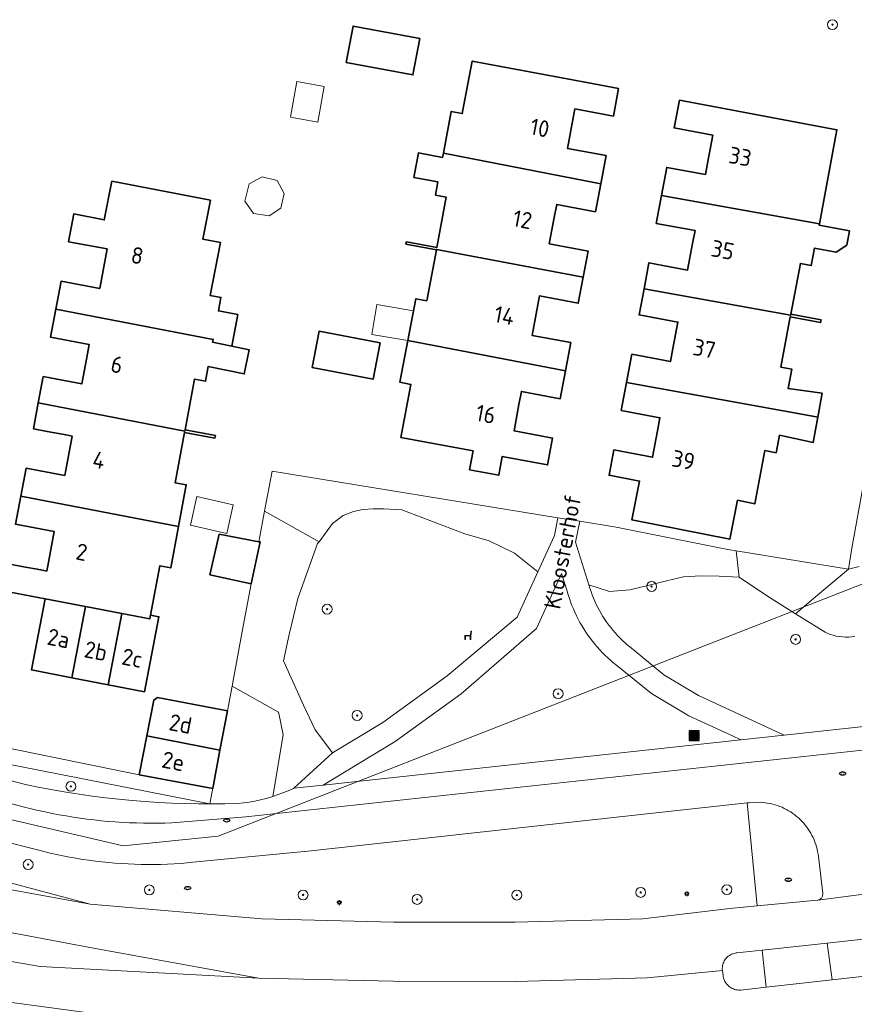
# Model space of a CAD drawing. Header units: metres. Extents: x 152610 to 160096, y 456114 to 462495.
# Tile 409 of 656: x 157806 to 157873, y 460394 to 460473. Entities that reach past the tile are written whole.
import ezdxf
from ezdxf.enums import TextEntityAlignment as Align

# ---------------------------------------------------------------- set-up
doc = ezdxf.new("R2010")
doc.units = ezdxf.units.M
doc.header["$LTSCALE"] = 0.5
doc.layers.get('0').update_dxf_attribs({"linetype": 'CONTINUOUS'})
for name, color, linetype, lineweight in [('B-PV-GR-BEPLANTING_CULTUUR_BODEMBEDEKKER-GV', 251, 'CONTINUOUS', 18), ('B-PV-GR-BEPLANTING_CULTUUR_BOSPLANTSOEN-GV', 251, 'CONTINUOUS', 18), ('B-PV-GR-BEPLANTING_CULTUUR_HEESTERS-GV', 251, 'CONTINUOUS', 18), ('B-PV-GR-BOOM-S', 251, 'CONTINUOUS', 25), ('B-PV-GR-HAAG-GV', 251, 'CONTINUOUS', 13), ('B-PV-IE-MEUBILAIR-S', 251, 'CONTINUOUS', 25), ('B-PV-IE-MEUBILAIR_WEGMEUBILAIR-S', 251, 'CONTINUOUS', 25), ('B-PV-IE-MEUBILAIR_WEGMEUBILAIR_AFVALBAK-S', 251, 'CONTINUOUS', 25), ('B-PV-KW-KUNSTWERK_DUIKER-G', 251, 'CONTINUOUS', 18), ('B-PV-OG-BEBOUWING-GV', 6, 'CONTINUOUS', 35), ('B-PV-OG-BEBOUWING-T18', 1, 'CONTINUOUS', 18), ('B-PV-OG-BEBOUWING_SCHUUR-GV', 251, 'CONTINUOUS', 18), ('B-PV-OG-TERREIN_BEGROEID-GV', 251, 'CONTINUOUS', 18), ('B-PV-OG-TOPOGRAFIE-T18', 1, 'CONTINUOUS', 18), ('B-PV-VH-GESLOTENVERHARDING_ASFALT-GV', 251, 'CONTINUOUS', 18), ('B-PV-VH-ONVERHARD_ZAND-GV', 251, 'CONTINUOUS', 18), ('B-PV-VH-OPENVERHARDING_STRAATBAKSTEEN-GV', 251, 'CONTINUOUS', 18), ('B-PV-VH-OPENVERHARDING_TEGEL-GV', 251, 'CONTINUOUS', 18)]:
    doc.layers.add(name, color=color, linetype=linetype, lineweight=lineweight)
doc.styles.add('NLCS-ISO', font='NLCS-ISO.ttf')
doc.styles.add('NLCS-ISO-M750-T18', font='NLCS-ISO.ttf', dxfattribs={"height": 1.35})

# ---------------------------------------------------------------- blocks, each defined once
blk = doc.blocks.new('SIE-WEG_AFVALBAK-SO')
h = blk.add_hatch(color=256)
h.dxf.hatch_style = 1
h.paths.add_polyline_path([(-1.5, -1.5), (1.5, -1.5), (1.5, 1.5), (-1.5, 1.5)])
for points in [[(-2, -2), (2, -2), (2, 2), (-2, 2)], [(-1.5, -1.5), (1.5, -1.5), (1.5, 1.5), (-1.5, 1.5)]]:
    blk.add_lwpolyline(points, close=True)
blk = doc.blocks.new('SIE-MEUBILAIR_PAAL_LICHTMAST-SO')
for points in [[(-0.62, 0), (-1, 0)], [(-0.71, 0.71), (-0.44, 0.44)], [(0, 1), (0, 0.62)], [(0.44, 0.44), (0.71, 0.71)], [(1, 0), (0.62, 0)], [(-0.71, -0.71), (-0.44, -0.44)], [(0, -0.62), (0, -1)], [(0.44, -0.44), (0.71, -0.71)]]:
    blk.add_lwpolyline(points)
blk.add_circle((0, 0), 0.5)
blk = doc.blocks.new('SIE-MEUBILAIR_PUT_RIOOLPUT-SO')
blk.add_ellipse((0, 0), major_axis=(1.25, 0), ratio=0.54)
at = {"style": 'NLCS-ISO'}
blk.add_text('ri', height=0.75, dxfattribs=at).set_placement((-0.04, 0.07), align=Align.MIDDLE_CENTER)
blk = doc.blocks.new('SIE-WEG_ZITBANK-SO')
at = {"color": 0, "linetype": 'ByBlock', "lineweight": 18}
blk.add_lwpolyline([(-0.91, -1.63), (-0.91, -0.2), (1.09, -0.2), (1.09, -1.63), (1.29, -1.63), (1.29, -0.21), (1.54, 1.78), (1.33, 1.78), (1.11, 0), (-1.11, 0), (-1.11, -1.63)], close=True, dxfattribs=at)
blk = doc.blocks.new('SGR-BOOM_GBKN-SO')
at = {"linetype": 'ByBlock', "lineweight": 18}
h = blk.add_hatch(color=0, dxfattribs=at)
h.dxf.hatch_style = 1
edge = h.paths.add_edge_path()
edge.add_arc((0, 0), 0.25, 0, 360)
at = {"color": 0, "linetype": 'ByBlock', "lineweight": 18}
for radius in [2, 0.25]:
    blk.add_circle((0, 0), radius, dxfattribs=at)
at = {"color": 0, "linetype": 'ByBlock', "lineweight": 18, "style": 'NLCS-ISO'}
blk.add_attdef('SOORT', (2.5, 0), '', height=1.5, dxfattribs=at)

msp = doc.modelspace()

# ---------------------------------------------------------------- linework, layer by layer
at = {"layer": 'B-PV-GR-BEPLANTING_CULTUUR_BODEMBEDEKKER-GV', "flags": 128}
msp.add_lwpolyline([(157821.143, 460409.763), (157783.37, 460417.195), (157794.819, 460414.221), (157795.806, 460414.006), (157806.316, 460411.306), (157807.372, 460411.093), (157808.432, 460410.895), (157809.494, 460410.713), (157810.559, 460410.547), (157811.626, 460410.397), (157812.696, 460410.263), (157813.767, 460410.144), (157814.84, 460410.042), (157815.914, 460409.955), (157816.99, 460409.885), (157818.066, 460409.83), (157819.143, 460409.791), (157820.22, 460409.769)], close=True, dxfattribs=at)
at = {"layer": 'B-PV-GR-BEPLANTING_CULTUUR_BOSPLANTSOEN-GV', "flags": 128}
for points in [[(157826.71, 460417.202), (157826.837, 460416.589), (157827.094, 460415.35), (157826.251, 460410.367), (157826.617, 460410.485), (157827.059, 460410.646), (157827.495, 460410.821), (157827.925, 460411.011), (157827.969, 460411.032), (157831.08, 460413.893), (157829.675, 460415.778), (157828.737, 460417.77), (157827.122, 460421.352), (157827.579, 460423.492), (157828.287, 460426.418), (157829.889, 460430.86), (157830.007, 460431.02), (157825.588, 460433.488), (157825.129, 460431.019), (157825.236, 460430.999), (157824.495, 460427.614), (157823.852, 460424.159), (157823.528, 460422.417), (157822.95, 460419.31)], [(157854.1, 460432.19), (157851.139, 460432.673), (157850.8, 460430.99), (157851.882, 460427.52), (157853.538, 460426.975), (157855.202, 460427.113), (157856.774, 460427.482), (157858.181, 460427.847), (157859.535, 460428.176), (157860.98, 460428.26), (157862.444, 460428.217), (157864.047, 460428.155), (157863.808, 460430.283), (157863.15, 460430.39)], [(157826.251, 460410.367), (157827.094, 460415.35), (157826.837, 460416.589), (157826.71, 460417.202), (157822.95, 460419.31), (157822.58, 460417.32), (157821.971, 460414.125), (157821.38, 460411.02), (157821.304, 460410.624), (157821.143, 460409.763), (157821.298, 460409.762), (157822.376, 460409.771), (157823.408, 460409.795), (157823.875, 460409.847), (157824.34, 460409.914), (157824.803, 460409.997), (157825.262, 460410.096), (157825.718, 460410.21), (157826.17, 460410.34)]]:
    msp.add_lwpolyline(points, close=True, dxfattribs=at)
msp.add_lwpolyline([(157873.801, 460429.003), (157872.925, 460428.802), (157870.242, 460426.537), (157868.638, 460425.183), (157871.019, 460423.682), (157871.2, 460423.601), (157871.438, 460423.509), (157871.681, 460423.433), (157871.929, 460423.373), (157872.179, 460423.328), (157872.432, 460423.298), (157872.687, 460423.285), (157872.942, 460423.288), (157873.196, 460423.306), (157873.448, 460423.341)], dxfattribs=at)
at = {"layer": 'B-PV-GR-BEPLANTING_CULTUUR_HEESTERS-GV', "flags": 128}
for points in [[(157825.588, 460433.488), (157830.007, 460431.02), (157831.098, 460432.496), (157831.957, 460433.145), (157832.804, 460433.48), (157833.563, 460433.635), (157834.398, 460433.687), (157835.248, 460433.695), (157836.725, 460433.603), (157841.826, 460431.645), (157843.801, 460431.085), (157845.844, 460430.078), (157847.744, 460428.579), (157849.1, 460431.53), (157849.351, 460432.964), (157826.192, 460436.735)], [(157864.047, 460428.155), (157866.366, 460426.615), (157868.638, 460425.183), (157870.242, 460426.537), (157872.925, 460428.802), (157863.808, 460430.283)]]:
    msp.add_lwpolyline(points, close=True, dxfattribs=at)
at = {"layer": 'B-PV-GR-HAAG-GV', "flags": 128}
msp.add_lwpolyline([(157761.68, 460422.11), (157760.525, 460422.327), (157759.645, 460421.795), (157764.226, 460420.869), (157783.37, 460417.195), (157821.143, 460409.763), (157821.304, 460410.624), (157821.38, 460411.02), (157815.43, 460412.12), (157800.845, 460415.081), (157797.542, 460415.721), (157794.227, 460416.363), (157790.826, 460417.022), (157787.562, 460417.655), (157784.341, 460418.279), (157780.79, 460418.967), (157777.06, 460419.69), (157777.171, 460420.262), (157776.967, 460420.297), (157776.768, 460420.331), (157773.55, 460420.89), (157773.353, 460419.82)], close=True, dxfattribs=at)
at = {"layer": 'B-PV-KW-KUNSTWERK_DUIKER-G', "flags": 128}
msp.add_lwpolyline([(157500, 460466.325), (157517.572, 460463.086), (157549.492, 460454.048), (157629.251, 460439.622), (157664.629, 460435.103), (157735.651, 460422.609), (157789.105, 460412.201), (157814.109, 460406.353), (157821.823, 460407.151), (157892.385, 460434.752)], dxfattribs=at)
at = {"layer": 'B-PV-OG-BEBOUWING-GV', "flags": 128}
for points in [[(157838.171, 460471.808), (157832.755, 460472.826), (157832.201, 460469.877), (157837.617, 460468.86)], [(157851.705, 460468.246), (157842.42, 460469.99), (157841.61, 460465.73), (157840.72, 460465.9), (157840.083, 460462.524), (157852.84, 460460.045), (157853.27, 460462.32), (157850.13, 460462.91), (157850.74, 460466.11), (157853.87, 460465.52), (157854.29, 460467.76)], [(157861.52, 460466.38), (157859.21, 460466.81), (157858.79, 460464.57), (157859.919, 460464.357), (157861.92, 460463.98), (157861.524, 460461.839), (157861.33, 460460.79), (157858.19, 460461.37), (157857.765, 460459.094), (157870.561, 460456.79), (157871.989, 460464.422)], [(157840.015, 460462.165), (157838.062, 460462.534), (157837.689, 460460.557), (157839.642, 460460.188), (157839.44, 460459.12), (157840.32, 460458.95), (157839.548, 460454.87), (157837.09, 460455.34), (157837.05, 460455.13), (157839.51, 460454.67), (157839.518, 460454.713), (157851.41, 460452.464), (157851.81, 460454.58), (157850.68, 460454.792), (157848.67, 460455.17), (157849.072, 460457.31), (157849.27, 460458.36), (157852.41, 460457.77), (157852.84, 460460.045), (157840.083, 460462.524)], [(157813.2, 460460.25), (157812.59, 460457.11), (157810.11, 460457.59), (157809.69, 460455.34), (157812.82, 460454.75), (157812.22, 460451.56), (157809.09, 460452.14), (157808.665, 460449.864), (157821.419, 460447.424), (157821.375, 460447.185), (157822.932, 460446.862), (157823.41, 460449.434), (157821.847, 460449.724), (157822.05, 460450.82), (157821.17, 460450.99), (157822, 460455.28), (157820.58, 460455.56), (157821.19, 460458.7)], [(157870.561, 460456.79), (157857.765, 460459.094), (157857.34, 460456.82), (157860.48, 460456.24), (157860.283, 460455.189), (157859.88, 460453.04), (157857.87, 460453.418), (157856.74, 460453.63), (157856.345, 460451.515), (157868.225, 460449.38), (157868.24, 460449.46), (157869.02, 460453.58), (157869.9, 460453.41), (157870.171, 460454.82), (157871.92, 460454.488), (157872.775, 460455.072), (157872.996, 460456.219), (157870.541, 460456.685)], [(157851.41, 460452.464), (157839.518, 460454.713), (157839.51, 460454.67), (157838.73, 460450.55), (157837.85, 460450.72), (157837.205, 460447.329), (157849.975, 460444.884), (157850.4, 460447.16), (157847.27, 460447.75), (157847.87, 460450.94), (157851.01, 460450.35)], [(157854.93, 460443.934), (157870.162, 460441.168), (157870.433, 460441.119), (157870.782, 460443.056), (157868.025, 460443.438), (157868.32, 460445.01), (157867.43, 460445.18), (157868.2, 460449.26), (157870.66, 460448.79), (157870.7, 460449), (157868.24, 460449.46), (157868.225, 460449.38), (157856.345, 460451.515), (157855.95, 460449.4), (157857.08, 460449.191), (157859.09, 460448.82), (157858.687, 460446.671), (157858.49, 460445.62), (157855.36, 460446.21)], [(157821.419, 460447.424), (157808.665, 460449.864), (157808.24, 460447.59), (157811.37, 460447), (157811.172, 460445.95), (157810.77, 460443.81), (157808.769, 460444.187), (157807.64, 460444.4), (157807.24, 460442.284), (157819.125, 460439.994), (157819.141, 460440.08), (157819.91, 460444.2), (157820.79, 460444.03), (157821.01, 460445.218), (157823.94, 460444.62), (157824.34, 460446.57), (157822.932, 460446.862), (157821.375, 460447.185)], [(157834.951, 460447.149), (157830.007, 460448.078), (157829.453, 460445.13), (157834.397, 460444.201)], [(157849.975, 460444.884), (157837.205, 460447.329), (157836.56, 460443.94), (157837.45, 460443.77), (157836.63, 460439.48), (157842.488, 460438.377), (157842.2, 460436.849), (157844.564, 460436.404), (157844.852, 460437.932), (157848.53, 460437.24), (157848.94, 460439.42), (157847.811, 460439.633), (157845.81, 460440.01), (157846.211, 460442.14), (157846.41, 460443.2), (157849.55, 460442.61)], [(157867.324, 460439.652), (157870.063, 460439.068), (157870.433, 460441.119), (157870.162, 460441.168), (157854.93, 460443.934), (157854.5, 460441.66), (157857.64, 460441.07), (157857.443, 460440.019), (157857.04, 460437.87), (157855.039, 460438.247), (157853.91, 460438.46), (157853.52, 460436.41), (157855.99, 460435.93), (157855.37, 460432.78), (157863.31, 460431.23), (157863.93, 460434.38), (157865.34, 460434.1), (157866.15, 460438.4), (157867.056, 460438.227)], [(157819.125, 460439.994), (157807.24, 460442.284), (157806.84, 460440.17), (157807.97, 460439.958), (157809.489, 460439.672), (157809.98, 460439.58), (157809.38, 460436.39), (157806.25, 460436.98), (157805.82, 460434.704), (157818.605, 460432.264), (157819.23, 460435.63), (157818.34, 460435.79), (157819.102, 460439.87), (157821.56, 460439.42), (157821.6, 460439.62), (157819.141, 460440.08)], [(157818.605, 460432.264), (157805.82, 460434.704), (157805.39, 460432.43), (157808.53, 460431.84), (157807.93, 460428.64), (157807.439, 460428.732), (157805.92, 460429.018), (157804.79, 460429.23), (157804.38, 460427.04), (157807.8, 460426.38), (157811.068, 460425.756), (157814.013, 460425.193), (157816.271, 460424.762), (157816.33, 460425.07), (157817.1, 460429.07), (157817.98, 460428.9)], [(157821.913, 460431.633), (157821.157, 460428.34), (157824.495, 460427.614), (157825.236, 460430.999), (157825.129, 460431.019)], [(157811.068, 460425.756), (157807.8, 460426.38), (157806.7, 460420.62), (157809.959, 460419.99)], [(157814.013, 460425.193), (157811.068, 460425.756), (157809.959, 460419.99), (157812.905, 460419.42)], [(157816.271, 460424.762), (157814.013, 460425.193), (157812.905, 460419.42), (157815.85, 460418.85), (157817.02, 460424.94), (157816.33, 460425.07)], [(157822.58, 460417.32), (157816.897, 460418.384), (157816.603, 460418.184), (157816.04, 460415.274), (157821.971, 460414.125)], [(157821.971, 460414.125), (157816.04, 460415.274), (157815.43, 460412.12), (157821.38, 460411.02)]]:
    msp.add_lwpolyline(points, close=True, dxfattribs=at)
at = {"layer": 'B-PV-OG-BEBOUWING_SCHUUR-GV', "flags": 128}
for points in [[(157830.423, 460467.934), (157828.188, 460468.325), (157827.68, 460465.427), (157829.915, 460465.036)], [(157826.613, 460460.301), (157825.383, 460460.592), (157824.346, 460460.027), (157823.988, 460458.635), (157824.691, 460457.622), (157825.966, 460457.425), (157826.91, 460458.058), (157827.178, 460459.241)], [(157837.664, 460449.743), (157834.697, 460450.241), (157834.291, 460447.818), (157837.205, 460447.329)], [(157823.041, 460434.016), (157820.095, 460434.685), (157819.568, 460432.366), (157822.514, 460431.697)]]:
    msp.add_lwpolyline(points, close=True, dxfattribs=at)
at = {"layer": 'B-PV-OG-TERREIN_BEGROEID-GV', "flags": 128}
for points in [[(157879.29, 460464.1), (157873.19, 460430.5), (157872.925, 460428.802), (157873.801, 460429.003)], [(157873.448, 460423.341), (157873.196, 460423.306), (157872.942, 460423.288), (157872.687, 460423.285), (157872.432, 460423.298), (157872.179, 460423.328), (157871.929, 460423.373), (157871.681, 460423.433), (157871.438, 460423.509), (157871.2, 460423.601), (157871.019, 460423.682), (157868.638, 460425.183), (157866.366, 460426.615), (157864.047, 460428.155), (157862.444, 460428.217), (157860.98, 460428.26), (157859.535, 460428.176), (157858.181, 460427.847), (157856.774, 460427.482), (157855.202, 460427.113), (157853.538, 460426.975), (157851.882, 460427.52), (157851.962, 460427.25), (157852.051, 460426.982), (157852.146, 460426.716), (157852.249, 460426.454), (157852.36, 460426.195), (157852.478, 460425.938), (157852.603, 460425.686), (157852.735, 460425.437), (157852.874, 460425.191), (157853.02, 460424.95), (157853.173, 460424.713), (157853.333, 460424.481), (157853.499, 460424.253), (157853.672, 460424.029), (157853.85, 460423.811), (157854.035, 460423.598), (157854.226, 460423.391), (157854.423, 460423.188), (157854.625, 460422.992), (157854.833, 460422.801), (157855.046, 460422.617), (157855.161, 460422.521), (157857.96, 460420.23), (157860.77, 460418.55), (157867.72, 460415.338), (157886.559, 460417.379)], [(157800.509, 460404.539), (157811.447, 460401.632), (157825.364, 460400.437), (157836.074, 460400.178), (157845.904, 460400.172), (157856.244, 460400.45), (157863.294, 460401.282), (157865.531, 460401.495), (157864.716, 460409.842), (157849.189, 460408.133), (157829.368, 460405.951), (157819.511, 460405.001), (157819.308, 460404.983), (157818.777, 460404.941), (157818.246, 460404.907), (157817.714, 460404.88), (157817.182, 460404.862), (157816.649, 460404.852), (157816.117, 460404.85), (157815.584, 460404.856), (157815.052, 460404.869), (157814.52, 460404.891), (157813.989, 460404.921), (157813.457, 460404.959), (157812.927, 460405.005), (157812.397, 460405.058), (157811.868, 460405.12), (157811.34, 460405.19), (157810.814, 460405.267), (157810.288, 460405.352), (157809.764, 460405.446), (157809.241, 460405.547), (157808.72, 460405.656), (157808.2, 460405.773), (157807.683, 460405.898), (157807.167, 460406.03), (157804.189, 460406.792)]]:
    msp.add_lwpolyline(points, dxfattribs=at)
for points in [[(157827.122, 460421.352), (157828.737, 460417.77), (157829.675, 460415.778), (157831.08, 460413.893), (157835.16, 460416.35), (157840.39, 460420.15), (157846.05, 460424.89), (157847.744, 460428.579), (157845.844, 460430.078), (157843.801, 460431.085), (157841.826, 460431.645), (157836.725, 460433.603), (157835.248, 460433.695), (157834.398, 460433.687), (157833.563, 460433.635), (157832.804, 460433.48), (157831.957, 460433.145), (157831.098, 460432.496), (157830.007, 460431.02), (157829.889, 460430.86), (157828.287, 460426.418), (157827.579, 460423.492)], [(157850.119, 460427.01), (157849.66, 460428.44), (157847.63, 460423.97), (157841.51, 460418.69), (157836.18, 460414.83), (157831.32, 460411.88), (157830.347, 460411.289), (157864.202, 460414.957), (157863.52, 460415.27), (157859.99, 460416.89), (157856.95, 460418.71), (157854.011, 460421.081), (157853.857, 460421.207), (157853.626, 460421.406), (157853.4, 460421.61), (157853.18, 460421.821), (157852.965, 460422.037), (157852.756, 460422.259), (157852.553, 460422.486), (157852.356, 460422.718), (157852.165, 460422.956), (157851.98, 460423.198), (157851.802, 460423.445), (157851.63, 460423.697), (157851.465, 460423.953), (157851.307, 460424.213), (157851.155, 460424.478), (157851.011, 460424.746), (157850.874, 460425.018), (157850.744, 460425.294), (157850.621, 460425.573), (157850.506, 460425.855), (157850.398, 460426.14), (157850.297, 460426.427), (157850.204, 460426.718)]]:
    msp.add_lwpolyline(points, close=True, dxfattribs=at)
at = {"layer": 'B-PV-VH-GESLOTENVERHARDING_ASFALT-GV', "flags": 128}
for points in [[(157729.83, 460419.398), (157729.568, 460419.432), (157729.142, 460419.488), (157728.343, 460419.721), (157726.824, 460420.427), (157725.858, 460421.035), (157725.679, 460419.769), (157725.332, 460417.313), (157811.447, 460401.632), (157800.509, 460404.539), (157784.165, 460408.936), (157757.884, 460413.956), (157736.165, 460418.029), (157733.754, 460418.482), (157733.744, 460418.484), (157733.735, 460418.486), (157733.725, 460418.489), (157733.716, 460418.491), (157729.915, 460419.381)], [(157792.784, 460401.625), (157724.863, 460413.985), (157724.47, 460411.201), (157724.431, 460410.924), (157807.387, 460396.58), (157825.1, 460395.642), (157811.285, 460398.139)], [(157874.959, 460395.872), (157874.601, 460398.853), (157871.199, 460398.484), (157871.597, 460395.497)]]:
    msp.add_lwpolyline(points, close=True, dxfattribs=at)
for points in [[(157874.6, 460402.509), (157870.449, 460401.966), (157870.399, 460401.959), (157865.531, 460401.495), (157863.294, 460401.282), (157856.244, 460400.45), (157845.904, 460400.172), (157836.074, 460400.178), (157825.364, 460400.437), (157811.447, 460401.632), (157725.332, 460417.313)], [(157901.053, 460417.047), (157824.062, 460408.704), (157818.068, 460408.23), (157817.495, 460408.211), (157816.921, 460408.2), (157816.348, 460408.197), (157815.774, 460408.202), (157815.201, 460408.215), (157814.628, 460408.236), (157814.055, 460408.264), (157813.482, 460408.301), (157812.911, 460408.346), (157812.339, 460408.399), (157811.769, 460408.46), (157811.2, 460408.528), (157810.631, 460408.605), (157810.064, 460408.69), (157809.498, 460408.782), (157808.933, 460408.883), (157808.37, 460408.991), (157807.808, 460409.107), (157807.248, 460409.231), (157807.092, 460409.267), (157804.751, 460409.852)], [(157874.959, 460395.872), (157871.597, 460395.497), (157866.256, 460394.901), (157864.199, 460394.671), (157864.096, 460394.666), (157863.993, 460394.668), (157863.89, 460394.679), (157863.789, 460394.697), (157863.689, 460394.723), (157863.591, 460394.757), (157863.497, 460394.799), (157863.406, 460394.847), (157863.319, 460394.902), (157863.236, 460394.964), (157863.159, 460395.033), (157863.087, 460395.107), (157863.021, 460395.186), (157862.961, 460395.27), (157862.909, 460395.359), (157862.863, 460395.451), (157862.824, 460395.547), (157862.793, 460395.645), (157862.77, 460395.746), (157862.754, 460395.848), (157862.753, 460395.858), (157862.696, 460396.249), (157856.59, 460395.658), (157845.967, 460395.372), (157836.015, 460395.378), (157825.1, 460395.642), (157807.387, 460396.58), (157724.431, 460410.924)], [(157804.189, 460406.792), (157807.167, 460406.03), (157807.683, 460405.898), (157808.2, 460405.773), (157808.72, 460405.656), (157809.241, 460405.547), (157809.764, 460405.446), (157810.288, 460405.352), (157810.814, 460405.267), (157811.34, 460405.19), (157811.868, 460405.12), (157812.397, 460405.058), (157812.927, 460405.005), (157813.457, 460404.959), (157813.989, 460404.921), (157814.52, 460404.891), (157815.052, 460404.869), (157815.584, 460404.856), (157816.117, 460404.85), (157816.649, 460404.852), (157817.182, 460404.862), (157817.714, 460404.88), (157818.246, 460404.907), (157818.777, 460404.941), (157819.308, 460404.983), (157819.511, 460405.001), (157829.368, 460405.951), (157849.189, 460408.133), (157864.716, 460409.842), (157864.87, 460409.859), (157865.8, 460409.897), (157866.721, 460409.76), (157866.779, 460409.745), (157866.971, 460409.692), (157867.161, 460409.63), (157867.348, 460409.561), (157867.533, 460409.485), (157867.714, 460409.401), (157867.892, 460409.31), (157868.066, 460409.212), (157868.236, 460409.107), (157868.401, 460408.996), (157868.562, 460408.878), (157868.718, 460408.753), (157868.869, 460408.622), (157869.014, 460408.486), (157869.155, 460408.343), (157869.289, 460408.196), (157869.417, 460408.043), (157869.539, 460407.884), (157869.654, 460407.722), (157869.763, 460407.554), (157869.865, 460407.383), (157869.96, 460407.207), (157870.048, 460407.028), (157870.129, 460406.845), (157870.202, 460406.66), (157870.268, 460406.471), (157870.327, 460406.28), (157870.377, 460406.087), (157870.42, 460405.892), (157870.455, 460405.696), (157870.482, 460405.498), (157870.83, 460402.505), (157870.833, 460402.477), (157870.834, 460402.415), (157870.826, 460402.353), (157870.811, 460402.293), (157870.788, 460402.235), (157870.758, 460402.18), (157870.721, 460402.13), (157870.678, 460402.085), (157870.63, 460402.046), (157870.577, 460402.013), (157870.52, 460401.988), (157870.46, 460401.969), (157870.449, 460401.966), (157874.6, 460402.509)], [(157735.956, 460405.878), (157793.056, 460395.287), (157829.157, 460390.411)], [(157792.784, 460401.625), (157811.285, 460398.139), (157825.1, 460395.642), (157836.015, 460395.378), (157845.967, 460395.372), (157856.59, 460395.658), (157862.696, 460396.249), (157862.688, 460396.35), (157862.688, 460396.452), (157862.696, 460396.553), (157862.712, 460396.653), (157862.735, 460396.752), (157862.767, 460396.849), (157862.806, 460396.943), (157862.852, 460397.033), (157862.905, 460397.12), (157862.965, 460397.202), (157863.031, 460397.279), (157863.103, 460397.351), (157863.18, 460397.417), (157863.263, 460397.476), (157863.349, 460397.529), (157863.44, 460397.575), (157863.534, 460397.614), (157863.631, 460397.645), (157863.729, 460397.669), (157863.83, 460397.684), (157863.88, 460397.689), (157865.92, 460397.91), (157871.199, 460398.484), (157874.601, 460398.853)], [(157829.157, 460390.411), (157793.056, 460395.287), (157803.411, 460392.012)]]:
    msp.add_lwpolyline(points, dxfattribs=at)
at = {"layer": 'B-PV-VH-ONVERHARD_ZAND-GV', "flags": 128}
msp.add_lwpolyline([(157761.68, 460422.11), (157760.525, 460422.327), (157759.645, 460421.795), (157764.226, 460420.869), (157783.37, 460417.195), (157821.143, 460409.763), (157821.304, 460410.624), (157821.38, 460411.02), (157815.43, 460412.12), (157800.845, 460415.081), (157797.542, 460415.721), (157794.227, 460416.363), (157790.826, 460417.022), (157787.562, 460417.655), (157784.341, 460418.279), (157780.79, 460418.967), (157777.06, 460419.69), (157777.171, 460420.262), (157776.967, 460420.297), (157776.768, 460420.331), (157773.55, 460420.89), (157773.353, 460419.82)], close=True, dxfattribs=at)
at = {"layer": 'B-PV-VH-OPENVERHARDING_STRAATBAKSTEEN-GV', "flags": 128}
msp.add_lwpolyline([(157866.256, 460394.901), (157865.92, 460397.91), (157863.88, 460397.689), (157863.83, 460397.684), (157863.729, 460397.669), (157863.631, 460397.645), (157863.534, 460397.614), (157863.44, 460397.575), (157863.349, 460397.529), (157863.263, 460397.476), (157863.18, 460397.417), (157863.103, 460397.351), (157863.031, 460397.279), (157862.965, 460397.202), (157862.905, 460397.12), (157862.852, 460397.033), (157862.806, 460396.943), (157862.767, 460396.849), (157862.735, 460396.752), (157862.712, 460396.653), (157862.696, 460396.553), (157862.688, 460396.452), (157862.688, 460396.35), (157862.696, 460396.249), (157862.753, 460395.858), (157862.754, 460395.848), (157862.77, 460395.746), (157862.793, 460395.645), (157862.824, 460395.547), (157862.863, 460395.451), (157862.909, 460395.359), (157862.961, 460395.27), (157863.021, 460395.186), (157863.087, 460395.107), (157863.159, 460395.033), (157863.236, 460394.964), (157863.319, 460394.902), (157863.406, 460394.847), (157863.497, 460394.799), (157863.591, 460394.757), (157863.689, 460394.723), (157863.789, 460394.697), (157863.89, 460394.679), (157863.993, 460394.668), (157864.096, 460394.666), (157864.199, 460394.671)], close=True, dxfattribs=at)
at = {"layer": 'B-PV-VH-OPENVERHARDING_TEGEL-GV', "flags": 128}
for points in [[(157851.139, 460432.673), (157849.351, 460432.964), (157849.1, 460431.53), (157847.744, 460428.579), (157846.05, 460424.89), (157840.39, 460420.15), (157835.16, 460416.35), (157831.08, 460413.893), (157827.969, 460411.032), (157830.347, 460411.289), (157831.32, 460411.88), (157836.18, 460414.83), (157841.51, 460418.69), (157847.63, 460423.97), (157849.66, 460428.44), (157850.119, 460427.01), (157850.204, 460426.718), (157850.297, 460426.427), (157850.398, 460426.14), (157850.506, 460425.855), (157850.621, 460425.573), (157850.744, 460425.294), (157850.874, 460425.018), (157851.011, 460424.746), (157851.155, 460424.478), (157851.307, 460424.213), (157851.465, 460423.953), (157851.63, 460423.697), (157851.802, 460423.445), (157851.98, 460423.198), (157852.165, 460422.956), (157852.356, 460422.718), (157852.553, 460422.486), (157852.756, 460422.259), (157852.965, 460422.037), (157853.18, 460421.821), (157853.4, 460421.61), (157853.626, 460421.406), (157853.857, 460421.207), (157854.011, 460421.081), (157856.95, 460418.71), (157859.99, 460416.89), (157863.52, 460415.27), (157864.202, 460414.957), (157867.72, 460415.338), (157860.77, 460418.55), (157857.96, 460420.23), (157855.161, 460422.521), (157855.046, 460422.617), (157854.833, 460422.801), (157854.625, 460422.992), (157854.423, 460423.188), (157854.226, 460423.391), (157854.035, 460423.598), (157853.85, 460423.811), (157853.672, 460424.029), (157853.499, 460424.253), (157853.333, 460424.481), (157853.173, 460424.713), (157853.02, 460424.95), (157852.874, 460425.191), (157852.735, 460425.437), (157852.603, 460425.686), (157852.478, 460425.938), (157852.36, 460426.195), (157852.249, 460426.454), (157852.146, 460426.716), (157852.051, 460426.982), (157851.962, 460427.25), (157851.882, 460427.52), (157850.8, 460430.99)], [(157866.721, 460409.76), (157865.8, 460409.897), (157864.87, 460409.859), (157864.716, 460409.842), (157865.531, 460401.495), (157870.399, 460401.959), (157870.449, 460401.966), (157870.46, 460401.969), (157870.52, 460401.988), (157870.577, 460402.013), (157870.63, 460402.046), (157870.678, 460402.085), (157870.721, 460402.13), (157870.758, 460402.18), (157870.788, 460402.235), (157870.811, 460402.293), (157870.826, 460402.353), (157870.834, 460402.415), (157870.833, 460402.477), (157870.83, 460402.505), (157870.482, 460405.498), (157870.455, 460405.696), (157870.42, 460405.892), (157870.377, 460406.087), (157870.327, 460406.28), (157870.268, 460406.471), (157870.202, 460406.66), (157870.129, 460406.845), (157870.048, 460407.028), (157869.96, 460407.207), (157869.865, 460407.383), (157869.763, 460407.554), (157869.654, 460407.722), (157869.539, 460407.884), (157869.417, 460408.043), (157869.289, 460408.196), (157869.155, 460408.343), (157869.014, 460408.486), (157868.869, 460408.622), (157868.718, 460408.753), (157868.562, 460408.878), (157868.401, 460408.996), (157868.236, 460409.107), (157868.066, 460409.212), (157867.892, 460409.31), (157867.714, 460409.401), (157867.533, 460409.485), (157867.348, 460409.561), (157867.161, 460409.63), (157866.971, 460409.692), (157866.779, 460409.745)], [(157871.597, 460395.497), (157871.199, 460398.484), (157865.92, 460397.91), (157866.256, 460394.901)]]:
    msp.add_lwpolyline(points, close=True, dxfattribs=at)
for points in [[(157886.559, 460417.379), (157867.72, 460415.338), (157864.202, 460414.957), (157830.347, 460411.289), (157827.969, 460411.032), (157827.925, 460411.011), (157827.495, 460410.821), (157827.059, 460410.646), (157826.617, 460410.485), (157826.251, 460410.367), (157826.17, 460410.34), (157825.718, 460410.21), (157825.262, 460410.096), (157824.803, 460409.997), (157824.34, 460409.914), (157823.875, 460409.847), (157823.408, 460409.795), (157822.376, 460409.771), (157821.298, 460409.762), (157821.143, 460409.763), (157820.22, 460409.769), (157819.143, 460409.791), (157818.066, 460409.83), (157816.99, 460409.885), (157815.914, 460409.955), (157814.84, 460410.042), (157813.767, 460410.144), (157812.696, 460410.263), (157811.626, 460410.397), (157810.559, 460410.547), (157809.494, 460410.713), (157808.432, 460410.895), (157807.372, 460411.093), (157806.316, 460411.306), (157795.806, 460414.006)], [(157804.751, 460409.852), (157807.092, 460409.267), (157807.248, 460409.231), (157807.808, 460409.107), (157808.37, 460408.991), (157808.933, 460408.883), (157809.498, 460408.782), (157810.064, 460408.69), (157810.631, 460408.605), (157811.2, 460408.528), (157811.769, 460408.46), (157812.339, 460408.399), (157812.911, 460408.346), (157813.482, 460408.301), (157814.055, 460408.264), (157814.628, 460408.236), (157815.201, 460408.215), (157815.774, 460408.202), (157816.348, 460408.197), (157816.921, 460408.2), (157817.495, 460408.211), (157818.068, 460408.23), (157824.062, 460408.704), (157901.053, 460417.047)]]:
    msp.add_lwpolyline(points, dxfattribs=at)

# ---------------------------------------------------------------- block references
at = {"layer": 'B-PV-GR-BOOM-S', "xscale": 0.2, "yscale": 0.2, "zscale": 0.2}
for p in [(157871.623, 460472.94), (157856.962, 460427.391), (157830.66, 460425.55), (157868.634, 460423.096), (157849.383, 460418.697), (157833.09, 460416.93), (157809.883, 460411.185), (157806.42, 460404.848), (157816.244, 460402.789), (157863.061, 460402.811), (157828.707, 460402.381), (157837.952, 460402.016), (157846.039, 460402.37), (157856.078, 460402.585)]:
    msp.add_blockref('SGR-BOOM_GBKN-SO', p, dxfattribs=at)
at = {"layer": 'B-PV-IE-MEUBILAIR-S', "xscale": 0.2, "yscale": 0.2, "zscale": 0.2}
for name, p in [('SIE-MEUBILAIR_PUT_RIOOLPUT-SO', (157872.447, 460412.225)), ('SIE-MEUBILAIR_PUT_RIOOLPUT-SO', (157822.514, 460408.429)), ('SIE-MEUBILAIR_PUT_RIOOLPUT-SO', (157868.04, 460403.607)), ('SIE-MEUBILAIR_PUT_RIOOLPUT-SO', (157819.346, 460402.942)), ('SIE-MEUBILAIR_PAAL_LICHTMAST-SO', (157859.816, 460402.471)), ('SIE-MEUBILAIR_PAAL_LICHTMAST-SO', (157831.645, 460401.762))]:
    msp.add_blockref(name, p, dxfattribs=at)
at = {"layer": 'B-PV-IE-MEUBILAIR_WEGMEUBILAIR-S', "xscale": 0.2, "yscale": 0.2, "zscale": 0.2}
msp.add_blockref('SIE-WEG_ZITBANK-SO', (157842.046, 460423.422), dxfattribs=at)
at = {"layer": 'B-PV-IE-MEUBILAIR_WEGMEUBILAIR_AFVALBAK-S', "xscale": 0.2, "yscale": 0.2, "zscale": 0.2}
msp.add_blockref('SIE-WEG_AFVALBAK-SO', (157860.407, 460415.294), dxfattribs=at)

# ---------------------------------------------------------------- texts
at = {"layer": 'B-PV-OG-BEBOUWING-T18', "style": 'NLCS-ISO-M750-T18'}
for s, rotation, p in [('10', 349.2, (157847.901, 460464.568)), ('33', 349.4, (157864.144, 460462.241)), ('12', 349.3, (157846.496, 460457.138)), ('8', 349.4, (157815.264, 460454.221)), ('35', 349.4, (157862.73, 460454.676)), ('14', 349.3, (157845.028, 460449.355)), ('37', 349.3, (157861.232, 460446.676)), ('6', 349.3, (157813.61, 460445.375)), ('16', 349.3, (157843.52, 460441.361)), ('4', 349.3, (157812.158, 460437.637)), ('39', 349.2, (157859.541, 460437.644)), ('2', 349.4, (157810.762, 460430.177)), ('2a', 349.1, (157808.884, 460423.185)), ('2b', 349.1, (157811.907, 460422.159)), ('2c', 349.1, (157814.853, 460421.589)), ('2d', 349.1, (157818.776, 460416.254)), ('2e', 349.1, (157818.19, 460413.222))]:
    msp.add_text(s, height=1.35, rotation=rotation, dxfattribs=at).set_placement(p, align=Align.MIDDLE)
at = {"layer": 'B-PV-OG-TOPOGRAFIE-T18', "style": 'NLCS-ISO-M750-T18'}
msp.add_text('Kloosterhof', height=1.35, rotation=79.4, dxfattribs=at).set_placement((157849.74, 460430.206), align=Align.MIDDLE)

doc.saveas('drawing.dxf')
